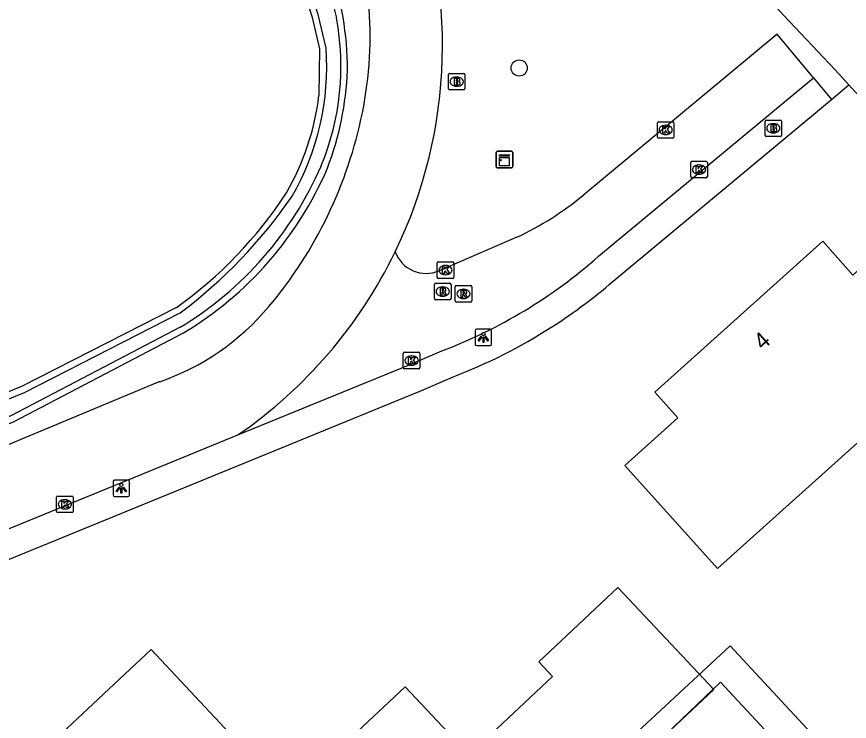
# Model space of a CAD drawing. Extents: x 163268 to 164360, y 381529 to 382285.
# Drawn here: x 163831.5 to 163881.8, y 381685.3 to 381727.8 of the extents above; entities that cross this region are included whole.
import ezdxf

# ---------------------------------------------------------------- set-up
doc = ezdxf.new("R2010")
doc.units = 0
for name, color, linetype in [('IMGEO_Boom', 7, 'Continuous'), ('IMGEO_Brandkraan', 7, 'Continuous'), ('IMGEO_Erf', 7, 'Continuous'), ('IMGEO_Groenvoorziening', 7, 'Continuous'), ('IMGEO_Hek', 7, 'Continuous'), ('IMGEO_Kast', 7, 'Continuous'), ('IMGEO_Kolk', 7, 'Continuous'), ('IMGEO_Lichtpunt', 7, 'Continuous'), ('IMGEO_Pand', 7, 'Continuous'), ('IMGEO_Pand_nummerreeks', 7, 'Continuous'), ('IMGEO_Pand_vergunning_verleend', 7, 'Continuous'), ('IMGEO_Rijbaan_lokaal_gesloten', 7, 'Continuous'), ('IMGEO_Rijbaan_lokaal_open', 7, 'Continuous'), ('IMGEO_Rioolput', 7, 'Continuous'), ('IMGEO_Voetpad_open', 7, 'Continuous'), ('IMGEO_Waterloop', 7, 'Continuous')]:
    doc.layers.add(name, color=color, linetype=linetype)

msp = doc.modelspace()

# ---------------------------------------------------------------- linework, layer by layer
at = {"layer": 'IMGEO_Boom'}
msp.add_circle((163861.854, 381724.742), 0.489, dxfattribs=at)
at = {"layer": 'IMGEO_Brandkraan'}
for p, q in [((163857.653, 381724.414), (163858.505, 381724.414)), ((163857.578, 381723.488), (163857.578, 381724.34)), ((163858.066, 381724.194), (163858.091, 381724.194)), ((163858.579, 381724.34), (163858.579, 381723.488)), ((163858.505, 381723.414), (163857.653, 381723.414)), ((163858.089, 381723.634), (163858.064, 381723.634)), ((163876.705, 381720.671), (163876.705, 381721.523)), ((163876.78, 381721.597), (163877.632, 381721.597)), ((163877.193, 381721.377), (163877.218, 381721.377)), ((163877.706, 381721.523), (163877.706, 381720.671)), ((163877.632, 381720.597), (163876.78, 381720.597)), ((163877.216, 381720.817), (163877.191, 381720.817))]:
    msp.add_line(p, q, dxfattribs=at)
for points in [[(163857.653, 381724.414), (163858.505, 381724.414)], [(163857.578, 381723.488), (163857.578, 381724.34)], [(163857.926, 381724.114), (163857.926, 381723.714), (163858.139, 381723.714)], [(163858.157, 381724.114), (163857.926, 381724.114)], [(163858.105, 381724.033), (163858.051, 381724.033), (163858.051, 381723.957)], [(163858.051, 381723.957), (163858.104, 381723.957)], [(163858.113, 381723.881), (163858.051, 381723.881), (163858.051, 381723.8)], [(163858.579, 381724.34), (163858.579, 381723.488)], [(163858.505, 381723.414), (163857.653, 381723.414)], [(163858.051, 381723.8), (163858.113, 381723.8)], [(163876.705, 381720.671), (163876.705, 381721.523)], [(163876.78, 381721.597), (163877.632, 381721.597)], [(163877.706, 381721.523), (163877.706, 381720.671)], [(163877.053, 381721.297), (163877.053, 381720.897), (163877.266, 381720.897)], [(163877.284, 381721.297), (163877.053, 381721.297)], [(163877.232, 381721.216), (163877.178, 381721.216), (163877.178, 381721.14)], [(163877.178, 381721.14), (163877.231, 381721.14)], [(163877.24, 381721.064), (163877.178, 381721.064), (163877.178, 381720.983)], [(163877.178, 381720.983), (163877.24, 381720.983)], [(163877.632, 381720.597), (163876.78, 381720.597)]]:
    msp.add_lwpolyline(points, dxfattribs=at)
for centre, radius, start, end in [((163857.655, 381724.338), 0.0765, 91.552, 178.448), ((163857.655, 381724.338), 0.0765, 91.552, 178.448), ((163858.503, 381724.338), 0.0765, 1.552, 88.448), ((163858.503, 381724.338), 0.0765, 1.552, 88.448), ((163858.106, 381723.995), 0.0379, 267.8285, 90.9355), ((163858.114, 381723.84), 0.0404, 269.8759, 90.5077), ((163858.161, 381723.969), 0.145, 59.4692, 91.5367), ((163858.186, 381724.016), 0.0922, 285.5137, 58.1501), ((163858.191, 381723.824), 0.105, 301.3115, 78.989), ((163857.655, 381723.49), 0.0765, 181.552, 268.448), ((163857.655, 381723.49), 0.0765, 181.552, 268.448), ((163858.145, 381723.965), 0.251, 268.6676, 293.5347), ((163858.503, 381723.49), 0.0765, 271.552, 358.448), ((163858.503, 381723.49), 0.0765, 271.552, 358.448), ((163876.782, 381721.521), 0.0765, 91.552, 178.448), ((163876.782, 381721.521), 0.0765, 91.552, 178.448), ((163877.63, 381721.521), 0.0765, 1.552, 88.448), ((163877.63, 381721.521), 0.0765, 1.552, 88.448), ((163877.233, 381721.178), 0.0379, 267.8285, 90.9355), ((163877.241, 381721.023), 0.0404, 269.8759, 90.5077), ((163877.272, 381721.148), 0.251, 268.6676, 293.5347), ((163877.288, 381721.152), 0.145, 59.4692, 91.5367), ((163877.313, 381721.199), 0.0922, 285.5137, 58.1501), ((163877.318, 381721.007), 0.105, 301.3115, 78.989), ((163876.782, 381720.673), 0.0765, 181.552, 268.448), ((163876.782, 381720.673), 0.0765, 181.552, 268.448), ((163877.63, 381720.673), 0.0765, 271.552, 358.448), ((163877.63, 381720.673), 0.0765, 271.552, 358.448)]:
    msp.add_arc(centre, radius, start, end, dxfattribs=at)
for centre, major_axis, ratio, start_param, end_param in [((163858.065, 381723.914), (-0.387, 0.002), 0.722429, 4.712389, 7.853982), ((163858.09, 381723.914), (-0.39, 0.002), 0.717154, 1.570796, 4.712389), ((163877.192, 381721.097), (-0.387, 0.002), 0.722429, 4.712389, 7.853982), ((163877.217, 381721.097), (-0.39, 0.002), 0.717154, 1.570796, 4.712389)]:
    msp.add_ellipse(centre, major_axis=major_axis, ratio=ratio, start_param=start_param, end_param=end_param, dxfattribs=at)
at = {"layer": 'IMGEO_Erf'}
for points in [[(163841.699, 381753.429), (163845.103, 381740.812), (163849.317, 381727.872), (163849.792, 381725.891), (163849.755, 381723.086)], [(163881.763, 381723.722), (163902.744, 381700.712), (163881.837, 381682.029), (163880.414, 381680.758), (163874.024, 381687.636), (163866.027, 381679.982), (163845.156, 381661.33)], [(163841.15, 381710.28), (163831.794, 381705.491), (163805.225, 381694.676), (163806.177, 381693.979)]]:
    msp.add_lwpolyline(points, dxfattribs=at)
for centre, radius, start, end in [((163834.388, 381724.942), 15.478, 329.9634, 353.1142), ((163826.303, 381731.178), 25.635, 305.3922, 326.9412)]:
    msp.add_arc(centre, radius, start, end, dxfattribs=at)
at = {"layer": 'IMGEO_Groenvoorziening'}
for points in [[(163853.342, 381766.734), (163852.921, 381766.145), (163851.842, 381764.638), (163850.811, 381762.261), (163850.503, 381759.694), (163850.883, 381757.141), (163856.616, 381736.644), (163859.21, 381736.627), (163861.761, 381736.402), (163864.289, 381735.951), (163867.084, 381735.196), (163869.192, 381734.396), (163871.524, 381733.322), (163873.711, 381732.021), (163875.685, 381730.29), (163877.82, 381727.931), (163880.26, 381725.345), (163880.92, 381724.646), (163881.763, 381723.722)], [(163880.716, 381722.833), (163881.763, 381723.722)], [(163806.177, 381693.979), (163808.792, 381694.508), (163831.308, 381703.359), (163841.581, 381708.733)]]:
    msp.add_lwpolyline(points, dxfattribs=at)
for centre, radius, start, end in [((163830.622, 381724.433), 20.865, 0.4485, 18.1982), ((163832.451, 381725.433), 19.054, 339.28, 357.4813), ((163830.464, 381727.208), 21.562, 301.0363, 336.7362)]:
    msp.add_arc(centre, radius, start, end, dxfattribs=at)
at = {"layer": 'IMGEO_Hek'}
for points in [[(163877.82, 381727.931), (163880.26, 381725.345), (163880.92, 381724.646), (163881.763, 381723.722), (163902.744, 381700.712)], [(163881.837, 381682.029), (163874.606, 381689.824), (163846.633, 381663.876), (163845.156, 381661.33)]]:
    msp.add_lwpolyline(points, dxfattribs=at)
at = {"layer": 'IMGEO_Kast'}
for p, q in [((163860.461, 381718.786), (163860.461, 381719.627)), ((163860.461, 381719.627), (163860.461, 381718.786)), ((163860.536, 381719.711), (163861.377, 381719.711)), ((163861.377, 381719.711), (163860.536, 381719.711)), ((163861.461, 381719.636), (163861.461, 381718.795)), ((163861.461, 381718.795), (163861.461, 381719.636)), ((163861.386, 381718.711), (163860.545, 381718.711)), ((163860.545, 381718.711), (163861.386, 381718.711))]:
    msp.add_line(p, q, dxfattribs=at)
for points in [[(163860.656, 381719.501), (163861.256, 381719.501), (163861.256, 381719.416), (163860.656, 381719.416), (163860.656, 381719.501)], [(163860.656, 381719.326), (163861.256, 381719.326), (163861.256, 381718.837), (163860.656, 381718.837), (163860.656, 381719.326)]]:
    msp.add_lwpolyline(points, dxfattribs=at)
msp.add_circle((163860.74, 381719.175), 0.0377, dxfattribs=at)
for centre, start, end in [((163860.539, 381719.633), 92.4484, 184.2845), ((163860.539, 381719.633), 92.4484, 184.2845), ((163861.383, 381719.633), 2.4484, 94.2845), ((163861.383, 381719.633), 2.4484, 94.2845), ((163860.539, 381718.789), 182.4484, 274.2845), ((163860.539, 381718.789), 182.4484, 274.2845), ((163861.383, 381718.789), 272.4484, 4.2845), ((163861.383, 381718.789), 272.4484, 4.2845)]:
    msp.add_arc(centre, 0.0779, start, end, dxfattribs=at)
at = {"layer": 'IMGEO_Kolk'}
for p, q in [((163870.203, 381720.571), (163870.203, 381721.423)), ((163870.278, 381721.497), (163871.13, 381721.497)), ((163871.204, 381721.423), (163871.204, 381720.571)), ((163870.691, 381721.277), (163870.716, 381721.277)), ((163871.13, 381720.497), (163870.278, 381720.497)), ((163870.714, 381720.717), (163870.689, 381720.717)), ((163872.221, 381718.177), (163872.221, 381719.029)), ((163872.296, 381719.103), (163873.148, 381719.103)), ((163872.709, 381718.883), (163872.734, 381718.883)), ((163873.222, 381719.029), (163873.222, 381718.177)), ((163872.732, 381718.323), (163872.707, 381718.323)), ((163873.148, 381718.103), (163872.296, 381718.103)), ((163856.899, 381712.104), (163856.899, 381712.956)), ((163856.974, 381713.03), (163857.826, 381713.03)), ((163857.387, 381712.81), (163857.412, 381712.81)), ((163857.9, 381712.956), (163857.9, 381712.104)), ((163857.826, 381712.03), (163856.974, 381712.03)), ((163857.41, 381712.25), (163857.385, 381712.25)), ((163854.851, 381706.639), (163854.851, 381707.491)), ((163854.926, 381707.565), (163855.778, 381707.565)), ((163855.339, 381707.345), (163855.364, 381707.345)), ((163855.852, 381707.491), (163855.852, 381706.639)), ((163855.362, 381706.785), (163855.337, 381706.785)), ((163855.778, 381706.565), (163854.926, 381706.565)), ((163833.906, 381697.954), (163833.906, 381698.806)), ((163833.981, 381698.88), (163834.833, 381698.88)), ((163834.907, 381698.806), (163834.907, 381697.954)), ((163834.394, 381698.66), (163834.419, 381698.66)), ((163834.833, 381697.88), (163833.981, 381697.88)), ((163834.417, 381698.1), (163834.392, 381698.1))]:
    msp.add_line(p, q, dxfattribs=at)
for points in [[(163870.203, 381720.571), (163870.203, 381721.423)], [(163870.278, 381721.497), (163871.13, 381721.497)], [(163871.204, 381721.423), (163871.204, 381720.571)], [(163870.524, 381721.197), (163870.647, 381721.197), (163870.647, 381721.046), (163870.777, 381721.197), (163870.941, 381721.197), (163870.795, 381721.046), (163870.948, 381720.797), (163870.796, 381720.797), (163870.711, 381720.961), (163870.647, 381720.894), (163870.647, 381720.797), (163870.524, 381720.797), (163870.524, 381721.197)], [(163871.13, 381720.497), (163870.278, 381720.497)], [(163872.221, 381718.177), (163872.221, 381719.029)], [(163872.296, 381719.103), (163873.148, 381719.103)], [(163873.222, 381719.029), (163873.222, 381718.177)], [(163872.542, 381718.803), (163872.665, 381718.803), (163872.665, 381718.652), (163872.795, 381718.803), (163872.959, 381718.803), (163872.813, 381718.652), (163872.966, 381718.403), (163872.814, 381718.403), (163872.729, 381718.567), (163872.665, 381718.5), (163872.665, 381718.403), (163872.542, 381718.403), (163872.542, 381718.803)], [(163873.148, 381718.103), (163872.296, 381718.103)], [(163856.899, 381712.104), (163856.899, 381712.956)], [(163856.974, 381713.03), (163857.826, 381713.03)], [(163857.9, 381712.956), (163857.9, 381712.104)], [(163857.22, 381712.73), (163857.343, 381712.73), (163857.343, 381712.579), (163857.473, 381712.73), (163857.637, 381712.73), (163857.491, 381712.579), (163857.644, 381712.33), (163857.492, 381712.33), (163857.407, 381712.494), (163857.343, 381712.427), (163857.343, 381712.33), (163857.22, 381712.33), (163857.22, 381712.73)], [(163857.826, 381712.03), (163856.974, 381712.03)], [(163854.851, 381706.639), (163854.851, 381707.491)], [(163854.926, 381707.565), (163855.778, 381707.565)], [(163855.172, 381707.265), (163855.295, 381707.265), (163855.295, 381707.114), (163855.425, 381707.265), (163855.589, 381707.265), (163855.443, 381707.114), (163855.596, 381706.865), (163855.444, 381706.865), (163855.359, 381707.029), (163855.295, 381706.962), (163855.295, 381706.865), (163855.172, 381706.865), (163855.172, 381707.265)], [(163855.852, 381707.491), (163855.852, 381706.639)], [(163855.778, 381706.565), (163854.926, 381706.565)], [(163833.906, 381697.954), (163833.906, 381698.806)], [(163833.981, 381698.88), (163834.833, 381698.88)], [(163834.907, 381698.806), (163834.907, 381697.954)], [(163834.227, 381698.58), (163834.35, 381698.58), (163834.35, 381698.429), (163834.48, 381698.58), (163834.644, 381698.58), (163834.498, 381698.429), (163834.651, 381698.18), (163834.499, 381698.18), (163834.414, 381698.344), (163834.35, 381698.277), (163834.35, 381698.18), (163834.227, 381698.18), (163834.227, 381698.58)], [(163834.833, 381697.88), (163833.981, 381697.88)]]:
    msp.add_lwpolyline(points, dxfattribs=at)
for centre, start, end in [((163870.28, 381721.421), 91.552, 178.448), ((163870.28, 381721.421), 91.552, 178.448), ((163871.128, 381721.421), 1.552, 88.448), ((163871.128, 381721.421), 1.552, 88.448), ((163870.28, 381720.573), 181.552, 268.448), ((163870.28, 381720.573), 181.552, 268.448), ((163871.128, 381720.573), 271.552, 358.448), ((163871.128, 381720.573), 271.552, 358.448), ((163872.298, 381719.027), 91.552, 178.448), ((163872.298, 381719.027), 91.552, 178.448), ((163873.146, 381719.027), 1.552, 88.448), ((163873.146, 381719.027), 1.552, 88.448), ((163872.298, 381718.179), 181.552, 268.448), ((163872.298, 381718.179), 181.552, 268.448), ((163873.146, 381718.179), 271.552, 358.448), ((163873.146, 381718.179), 271.552, 358.448), ((163856.976, 381712.954), 91.552, 178.448), ((163856.976, 381712.954), 91.552, 178.448), ((163857.824, 381712.954), 1.552, 88.448), ((163857.824, 381712.954), 1.552, 88.448), ((163856.976, 381712.106), 181.552, 268.448), ((163856.976, 381712.106), 181.552, 268.448), ((163857.824, 381712.106), 271.552, 358.448), ((163857.824, 381712.106), 271.552, 358.448), ((163854.928, 381707.489), 91.552, 178.448), ((163854.928, 381707.489), 91.552, 178.448), ((163855.776, 381707.489), 1.552, 88.448), ((163855.776, 381707.489), 1.552, 88.448), ((163854.928, 381706.641), 181.552, 268.448), ((163854.928, 381706.641), 181.552, 268.448), ((163855.776, 381706.641), 271.552, 358.448), ((163855.776, 381706.641), 271.552, 358.448), ((163833.983, 381698.804), 91.552, 178.448), ((163833.983, 381698.804), 91.552, 178.448), ((163834.831, 381698.804), 1.552, 88.448), ((163834.831, 381698.804), 1.552, 88.448), ((163833.983, 381697.956), 181.552, 268.448), ((163833.983, 381697.956), 181.552, 268.448), ((163834.831, 381697.956), 271.552, 358.448), ((163834.831, 381697.956), 271.552, 358.448)]:
    msp.add_arc(centre, 0.0765, start, end, dxfattribs=at)
for centre, major_axis, ratio, start_param, end_param in [((163870.69, 381720.997), (-0.387, 0.002), 0.722429, 4.712389, 7.853982), ((163870.715, 381720.997), (-0.39, 0.002), 0.717154, 1.570796, 4.712389), ((163872.708, 381718.603), (-0.387, 0.002), 0.722429, 4.712389, 7.853982), ((163872.733, 381718.603), (-0.39, 0.002), 0.717154, 1.570796, 4.712389), ((163857.386, 381712.53), (-0.387, 0.002), 0.722429, 4.712389, 7.853982), ((163857.411, 381712.53), (-0.39, 0.002), 0.717154, 1.570796, 4.712389), ((163855.338, 381707.065), (-0.387, 0.002), 0.722429, 4.712389, 7.853982), ((163855.363, 381707.065), (-0.39, 0.002), 0.717154, 1.570796, 4.712389), ((163834.393, 381698.38), (-0.387, 0.002), 0.722429, 4.712389, 7.853982), ((163834.418, 381698.38), (-0.39, 0.002), 0.717154, 1.570796, 4.712389)]:
    msp.add_ellipse(centre, major_axis=major_axis, ratio=ratio, start_param=start_param, end_param=end_param, dxfattribs=at)
at = {"layer": 'IMGEO_Lichtpunt'}
for p, q in [((163859.192, 381708.87), (163859.192, 381708.063)), ((163859.192, 381708.87), (163859.192, 381708.063)), ((163860.094, 381708.965), (163859.286, 381708.965)), ((163860.094, 381708.965), (163859.286, 381708.965)), ((163860.188, 381708.063), (163860.188, 381708.87)), ((163860.188, 381708.063), (163860.188, 381708.87)), ((163859.286, 381707.969), (163860.094, 381707.969)), ((163859.286, 381707.969), (163860.094, 381707.969)), ((163837.317, 381699.754), (163837.317, 381698.947)), ((163837.317, 381699.754), (163837.317, 381698.947)), ((163838.219, 381699.849), (163837.411, 381699.849)), ((163838.219, 381699.849), (163837.411, 381699.849)), ((163838.313, 381698.947), (163838.313, 381699.754)), ((163838.313, 381698.947), (163838.313, 381699.754)), ((163837.411, 381698.853), (163838.219, 381698.853)), ((163837.411, 381698.853), (163838.219, 381698.853))]:
    msp.add_line(p, q, dxfattribs=at)
for points in [[(163859.566, 381708.534), (163859.605, 381708.506), (163859.417, 381708.244), (163859.379, 381708.271), (163859.566, 381708.534)], [(163859.668, 381708.486), (163859.715, 381708.486), (163859.715, 381708.164), (163859.668, 381708.164), (163859.668, 381708.486)], [(163859.778, 381708.506), (163859.816, 381708.533), (163860.003, 381708.271), (163859.964, 381708.243), (163859.778, 381708.506)], [(163837.691, 381699.418), (163837.73, 381699.39), (163837.542, 381699.128), (163837.504, 381699.155), (163837.691, 381699.418)], [(163837.793, 381699.37), (163837.84, 381699.37), (163837.84, 381699.048), (163837.793, 381699.048), (163837.793, 381699.37)], [(163837.903, 381699.39), (163837.941, 381699.417), (163838.128, 381699.155), (163838.089, 381699.127), (163837.903, 381699.39)]]:
    msp.add_lwpolyline(points, dxfattribs=at)
for centre in [(163859.691, 381708.668), (163837.816, 381699.552)]:
    msp.add_circle(centre, 0.0994, dxfattribs=at)
for centre, start, end in [((163859.286, 381708.87), 90, 180), ((163859.286, 381708.87), 90, 180), ((163860.094, 381708.87), 0, 90), ((163860.094, 381708.87), 0, 90), ((163859.286, 381708.063), 180, 270), ((163859.286, 381708.063), 180, 270), ((163860.094, 381708.063), 270, 0), ((163860.094, 381708.063), 270, 360), ((163837.411, 381699.754), 90, 180), ((163837.411, 381699.754), 90, 180), ((163838.219, 381699.754), 0, 90), ((163838.219, 381699.754), 0, 90), ((163837.411, 381698.947), 180, 270), ((163837.411, 381698.947), 180, 270), ((163838.219, 381698.947), 270, 0), ((163838.219, 381698.947), 270, 360)]:
    msp.add_arc(centre, 0.0946, start, end, dxfattribs=at)
at = {"layer": 'IMGEO_Pand'}
msp.add_lwpolyline([(163890.6, 381706.433), (163892.959, 381708.595), (163894.839, 381706.494), (163894.515, 381706.203), (163894.818, 381705.864), (163895.326, 381706.295), (163886.456, 381716.202), (163882.017, 381712.229), (163880.198, 381714.282), (163870.041, 381705.157), (163871.439, 381703.601), (163868.244, 381700.731), (163873.843, 381694.498), (163886.839, 381706.189), (163888.381, 381704.461), (163888.721, 381704.764), (163888.281, 381705.256), (163890.157, 381706.93), (163890.6, 381706.433)], dxfattribs=at)
at = {"layer": 'IMGEO_Pand_vergunning_verleend'}
msp.add_lwpolyline([(163833.26, 381683.642), (163839.611, 381689.603), (163847.921, 381680.749), (163854.966, 381687.362), (163858.823, 381683.254), (163863.864, 381687.986), (163863.032, 381688.872), (163867.819, 381693.365), (163873.615, 381687.19), (163863.409, 381677.61), (163861.905, 381679.366), (163852.886, 381671.64), (163848.73, 381676.491), (163842.79, 381671.403), (163835.711, 381678.946), (163836.751, 381679.922), (163833.26, 381683.642)], dxfattribs=at)
at = {"layer": 'IMGEO_Rijbaan_lokaal_gesloten'}
for points in [[(163840.148, 381705.791), (163813.448, 381694.664)], [(163815.256, 381690.453), (163840.235, 381700.687), (163844.857, 381702.574)]]:
    msp.add_lwpolyline(points, dxfattribs=at)
for centre, radius, start, end in [((163828.687, 381726.081), 28.532, 334.1457, 22.6048), ((163829.242, 381726.722), 23.607, 348.5309, 21.2184), ((163826.578, 381727.264), 26.325, 319.9462, 348.5286), ((163828.698, 381726.072), 28.517, 304.515, 334.1529), ((163835.214, 381719.999), 15.041, 289.1487, 319.9577)]:
    msp.add_arc(centre, radius, start, end, dxfattribs=at)
at = {"layer": 'IMGEO_Rijbaan_lokaal_open'}
for points in [[(163879.625, 381724.148), (163877.43, 381726.793), (163865.758, 381717.08)], [(163866.653, 381713.363), (163879.625, 381724.148)], [(163861.719, 381714.515), (163857.017, 381712.489)], [(163844.857, 381702.574), (163855.164, 381706.782), (163857.177, 381707.647)]]:
    msp.add_lwpolyline(points, dxfattribs=at)
for centre, radius, start, end in [((163853.499, 381731.921), 19.249, 295.2785, 309.5573), ((163856.234, 381714.319), 1.991, 199.9763, 293.1687), ((163846.12, 381736.69), 31.077, 290.8424, 311.3551)]:
    msp.add_arc(centre, radius, start, end, dxfattribs=at)
at = {"layer": 'IMGEO_Rioolput'}
for p, q in [((163856.733, 381710.809), (163856.733, 381711.661)), ((163856.808, 381711.735), (163857.66, 381711.735)), ((163857.221, 381711.515), (163857.246, 381711.515)), ((163857.734, 381711.661), (163857.734, 381710.809)), ((163857.991, 381710.668), (163857.991, 381711.52)), ((163858.066, 381711.594), (163858.918, 381711.594)), ((163858.479, 381711.374), (163858.504, 381711.374)), ((163858.992, 381711.52), (163858.992, 381710.668)), ((163857.244, 381710.955), (163857.219, 381710.955)), ((163858.502, 381710.814), (163858.477, 381710.814)), ((163857.66, 381710.735), (163856.808, 381710.735)), ((163858.918, 381710.594), (163858.066, 381710.594))]:
    msp.add_line(p, q, dxfattribs=at)
for points in [[(163856.733, 381710.809), (163856.733, 381711.661)], [(163856.808, 381711.735), (163857.66, 381711.735)], [(163857.322, 381711.433), (163857.07, 381711.435), (163857.07, 381711.035)], [(163857.248, 381711.354), (163857.194, 381711.354), (163857.194, 381711.273)], [(163857.194, 381711.273), (163857.246, 381711.273)], [(163857.734, 381711.661), (163857.734, 381710.809)], [(163857.991, 381710.668), (163857.991, 381711.52)], [(163858.066, 381711.594), (163858.918, 381711.594)], [(163858.58, 381711.292), (163858.328, 381711.294), (163858.328, 381710.894)], [(163858.992, 381711.52), (163858.992, 381710.668)], [(163857.07, 381711.035), (163857.194, 381711.035), (163857.194, 381711.197), (163857.205, 381711.197)], [(163857.252, 381711.168), (163857.323, 381711.035), (163857.463, 381711.035), (163857.398, 381711.161)], [(163858.328, 381710.894), (163858.452, 381710.894), (163858.452, 381711.056), (163858.463, 381711.056)], [(163858.506, 381711.213), (163858.452, 381711.213), (163858.452, 381711.132)], [(163858.452, 381711.132), (163858.504, 381711.132)], [(163858.51, 381711.027), (163858.581, 381710.894), (163858.721, 381710.894), (163858.656, 381711.02)], [(163857.66, 381710.735), (163856.808, 381710.735)], [(163858.918, 381710.594), (163858.066, 381710.594)]]:
    msp.add_lwpolyline(points, dxfattribs=at)
for centre, radius, start, end in [((163856.81, 381711.659), 0.0765, 91.552, 178.448), ((163856.81, 381711.659), 0.0765, 91.552, 178.448), ((163857.23, 381711.462), 0.19, 274.7715, 282.9687), ((163857.254, 381711.258), 0.0964, 77.0061, 93.1865), ((163857.268, 381711.315), 0.0378, 276.6634, 79.6772), ((163857.321, 381711.323), 0.109, 350.3612, 89.416), ((163857.319, 381711.323), 0.112, 277.5842, 350.9817), ((163857.658, 381711.659), 0.0765, 1.552, 88.448), ((163857.658, 381711.659), 0.0765, 1.552, 88.448), ((163858.068, 381711.518), 0.0765, 91.552, 178.448), ((163858.068, 381711.518), 0.0765, 91.552, 178.448), ((163858.579, 381711.182), 0.109, 350.3612, 89.416), ((163858.916, 381711.518), 0.0765, 1.552, 88.448), ((163858.916, 381711.518), 0.0765, 1.552, 88.448), ((163856.81, 381710.811), 0.0765, 181.552, 268.448), ((163856.81, 381710.811), 0.0765, 181.552, 268.448), ((163857.204, 381711.144), 0.0533, 26.0293, 88.6989), ((163857.303, 381711.108), 0.108, 29.5134, 73.7905), ((163857.658, 381710.811), 0.0765, 271.552, 358.448), ((163857.658, 381710.811), 0.0765, 271.552, 358.448), ((163858.462, 381711.003), 0.0533, 26.0293, 88.6989), ((163858.488, 381711.321), 0.19, 274.7715, 282.9687), ((163858.512, 381711.117), 0.0964, 77.0061, 93.1865), ((163858.526, 381711.174), 0.0378, 276.6634, 79.6772), ((163858.577, 381711.182), 0.112, 277.5842, 350.9817), ((163858.561, 381710.967), 0.108, 29.5134, 73.7905), ((163858.068, 381710.67), 0.0765, 181.552, 268.448), ((163858.068, 381710.67), 0.0765, 181.552, 268.448), ((163858.916, 381710.67), 0.0765, 271.552, 358.448), ((163858.916, 381710.67), 0.0765, 271.552, 358.448)]:
    msp.add_arc(centre, radius, start, end, dxfattribs=at)
for centre, major_axis, ratio, start_param, end_param in [((163857.22, 381711.235), (-0.387, 0.002), 0.722429, 4.712389, 7.853982), ((163857.245, 381711.235), (-0.39, 0.002), 0.717154, 1.570796, 4.712389), ((163858.478, 381711.094), (-0.387, 0.002), 0.722429, 4.712389, 7.853982), ((163858.503, 381711.094), (-0.39, 0.002), 0.717154, 1.570796, 4.712389)]:
    msp.add_ellipse(centre, major_axis=major_axis, ratio=ratio, start_param=start_param, end_param=end_param, dxfattribs=at)
at = {"layer": 'IMGEO_Voetpad_open'}
for points in [[(163879.625, 381724.148), (163880.716, 381722.833)], [(163867.763, 381712.065), (163880.716, 381722.833)], [(163814.888, 381688.458), (163855.804, 381705.198), (163857.819, 381706.063)]]:
    msp.add_lwpolyline(points, dxfattribs=at)
for centre, radius, start, end in [((163846.239, 381736.522), 32.58, 302.6721, 311.3512), ((163846.046, 381736.837), 32.949, 290.9359, 302.6588)]:
    msp.add_arc(centre, radius, start, end, dxfattribs=at)
at = {"layer": 'IMGEO_Waterloop'}
for points in [[(163850.193, 381725.936), (163849.702, 381727.981), (163848.346, 381732.145), (163846.227, 381738.654), (163845.285, 381741.674), (163842.194, 381753.133), (163842.508, 381753.239), (163846.027, 381742.85), (163850.059, 381730.838), (163850.815, 381727.752)], [(163827.06, 381702.119), (163813.43, 381696.761), (163808.672, 381694.89), (163806.165, 381694.289), (163805.928, 381694.53), (163831.961, 381705.127), (163841.371, 381709.944)], [(163841.371, 381709.075), (163837.61, 381707.107), (163831.142, 381703.723), (163827.06, 381702.119)]]:
    msp.add_lwpolyline(points, dxfattribs=at)
for centre, radius, start, end in [((163835.34, 381724.839), 15.746, 337.6132, 10.6601), ((163834.433, 381724.85), 15.797, 330.1676, 3.9405), ((163830.309, 381727.343), 21.356, 301.1978, 336.5443), ((163823.047, 381734.307), 30.485, 306.9484, 325.3906)]:
    msp.add_arc(centre, radius, start, end, dxfattribs=at)

# ---------------------------------------------------------------- texts
at = {"layer": 'IMGEO_Pand_nummerreeks'}
msp.add_text('4', height=1, rotation=41.9348, dxfattribs=at).set_placement((163876.566, 381707.658))

doc.saveas('drawing.dxf')
